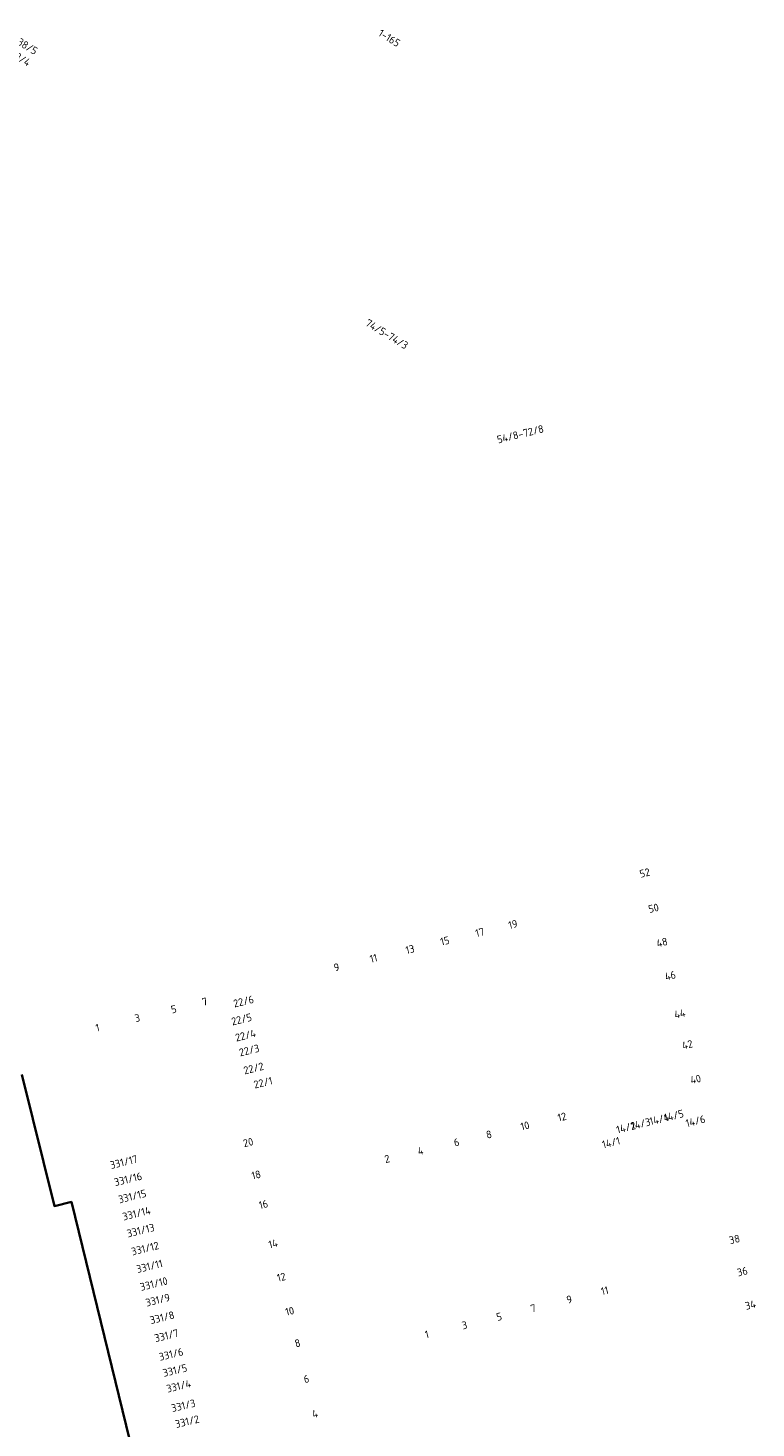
# Model space of a CAD drawing. Extents: x 150256 to 156914, y 461459 to 469481.
# Tile 446 of 656: x 156480 to 156608, y 464237 to 464483. Entities that reach past the tile are written whole.
import ezdxf
from ezdxf.enums import TextEntityAlignment as Align

# ---------------------------------------------------------------- set-up
doc = ezdxf.new("R2010")
doc.units = 0
doc.header["$LTSCALE"] = 0.75
doc.layers.add('B-RO-OG-BEBOUWING-GV', color=6, linetype='CONTINUOUS', lineweight=35)
doc.layers.add('B-RO-OG-BEBOUWING-T18', color=1, linetype='CONTINUOUS', lineweight=18)
doc.styles.add('NLCS-ISO-M200-T18', font='NLCS-ISO.ttf', dxfattribs={"height": 360})

msp = doc.modelspace()

# ---------------------------------------------------------------- linework, layer by layer
at = {"layer": 'B-RO-OG-BEBOUWING-GV'}
msp.add_lwpolyline([(156479.178, 464213.533), (156481.747, 464203.046), (156481.852, 464203.072), (156483.795, 464203.548), (156483.991, 464203.596), (156484.183, 464203.643), (156486.912, 464204.312), (156487.102, 464204.359), (156487.301, 464204.407), (156495.735, 464206.454), (156495.963, 464206.509), (156495.26, 464209.346), (156500.59, 464210.666), (156500.469, 464211.162), (156503.106, 464211.806), (156503.258, 464211.184), (156503.574, 464211.261), (156487.577, 464276.771), (156484.575, 464276.038), (156478.859, 464299.09)], dxfattribs=at)

# ---------------------------------------------------------------- texts
at = {"layer": 'B-RO-OG-BEBOUWING-T18', "style": 'NLCS-ISO-M200-T18'}
for s, rotation, p in [('1-165', 328.4, (156543.314, 464480.874)), ('38/5', 328.5, (156479.858, 464479.423)), ('38/4', 328.5, (156478.621, 464477.399)), ('74/5-74/3', 328.8, (156542.873, 464428.956)), ('54/8-72/8', 13.8, (156566.288, 464411.417)), ('52', 13.9, (156588.106, 464334.468)), ('50', 13.9, (156589.642, 464328.277)), ('17', 13.6, (156559.172, 464324.027)), ('19', 13.6, (156564.983, 464325.439)), ('15', 13.6, (156553.056, 464322.541)), ('48', 13.9, (156591.13, 464322.285)), ('11', 13.6, (156540.542, 464319.5)), ('13', 13.6, (156546.94, 464321.055)), ('9', 13.6, (156534.052, 464317.922)), ('46', 13.9, (156592.578, 464316.45)), ('7', 13.6, (156510.947, 464311.888)), ('22/6', 13.5, (156517.75, 464311.93)), ('3', 13.6, (156499.113, 464309.015)), ('5', 13.6, (156505.511, 464310.568)), ('22/5', 13.8, (156517.404, 464308.786)), ('44', 13.9, (156594.239, 464309.756)), ('1', 13.6, (156492.148, 464307.324)), ('22/4', 13.8, (156518.097, 464305.966)), ('42', 13.9, (156595.581, 464304.35)), ('22/3', 13.8, (156518.739, 464303.353)), ('22/2', 13.8, (156519.515, 464300.195)), ('22/1', 13.6, (156521.17, 464297.68)), ('40', 12.9, (156597.02, 464298.284)), ('14/5', 14.1, (156593.199, 464291.902)), ('10', 13.5, (156567.094, 464290.112)), ('12', 13.5, (156573.587, 464291.666)), ('14/2', 14.1, (156584.804, 464289.803)), ('14/3', 14, (156587.397, 464290.452)), ('14/4', 14.1, (156590.656, 464291.266)), ('14/6', 14, (156596.99, 464290.94)), ('20', 13.8, (156518.558, 464287.206)), ('6', 13.5, (156555.091, 464287.238)), ('8', 13.5, (156560.776, 464288.599)), ('14/1', 14, (156582.19, 464287.16)), ('4', 13.5, (156548.772, 464285.725)), ('331/17', 13.8, (156496.759, 464283.761)), ('2', 13.5, (156542.921, 464284.324)), ('331/16', 13.8, (156497.498, 464280.754)), ('18', 13.8, (156519.961, 464281.504)), ('331/15', 13.8, (156498.238, 464277.742)), ('331/14', 13.8, (156498.978, 464274.731)), ('16', 13.8, (156521.234, 464276.335)), ('331/13', 13.8, (156499.708, 464271.759)), ('38', 13.6, (156603.838, 464270.202)), ('331/12', 13.8, (156500.485, 464268.598)), ('14', 13.8, (156522.935, 464269.424)), ('331/11', 13.8, (156501.252, 464265.478)), ('331/10', 13.8, (156502.011, 464262.389)), ('12', 13.8, (156524.373, 464263.579)), ('36', 13.6, (156605.212, 464264.549)), ('331/9', 13.8, (156502.704, 464259.568)), ('11', 13.8, (156581.073, 464261.193)), ('10', 13.8, (156525.842, 464257.608)), ('7', 13.8, (156568.546, 464258.114)), ('9', 13.8, (156574.854, 464259.665)), ('34', 13.6, (156606.635, 464258.695)), ('331/8', 13.8, (156503.463, 464256.482)), ('3', 13.8, (156556.494, 464255.151)), ('5', 13.8, (156562.561, 464256.643)), ('331/7', 13.8, (156504.239, 464253.322)), ('1', 13.8, (156549.891, 464253.529)), ('331/6', 13.4, (156505.043, 464250.048)), ('8', 13.8, (156527.222, 464252)), ('331/5', 13.4, (156505.717, 464247.226)), ('6', 13.8, (156528.767, 464245.727)), ('331/4', 13.4, (156506.377, 464244.461)), ('331/3', 13.4, (156507.193, 464241.039)), ('331/2', 13.4, (156507.859, 464238.251)), ('4', 13.8, (156530.273, 464239.606))]:
    msp.add_text(s, height=1.35, rotation=rotation, dxfattribs=at).set_placement(p, align=Align.MIDDLE)

doc.saveas('drawing.dxf')
